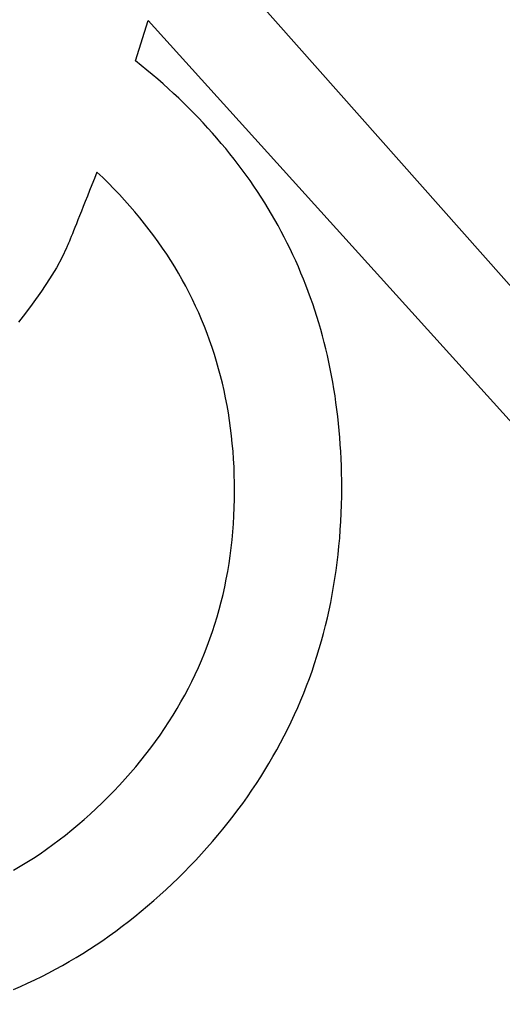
# Model space of a CAD drawing. Extents: x 99982 to 100176, y 99905 to 100011.
# Drawn here: x 100009.535 to 100009.5658, y 100005.5358 to 100005.5976 of the extents above; entities that cross this region are included whole.
import ezdxf

# ---------------------------------------------------------------- set-up
doc = ezdxf.new("R2010")
doc.units = 0
doc.layers.add('TR_SN_ConstructionSigns', color=7, linetype='Continuous')

msp = doc.modelspace()

# ---------------------------------------------------------------- linework, layer by layer
at = {"layer": 'TR_SN_ConstructionSigns'}
for p, q in [((100009.545522, 100005.604041), (100009.578497, 100005.566829)), ((100009.542357, 100005.594993), (100009.543173, 100005.597562)), ((100009.543173, 100005.597562), (100009.577072, 100005.560047)), ((100009.542719, 100005.594703), (100009.542357, 100005.594993)), ((100009.543077, 100005.594411), (100009.542719, 100005.594703)), ((100009.54343, 100005.594117), (100009.543077, 100005.594411)), ((100009.543778, 100005.59382), (100009.54343, 100005.594117)), ((100009.54412, 100005.59352), (100009.543778, 100005.59382)), ((100009.544458, 100005.593218), (100009.54412, 100005.59352)), ((100009.54479, 100005.592913), (100009.544458, 100005.593218)), ((100009.545118, 100005.592606), (100009.54479, 100005.592913)), ((100009.54544, 100005.592297), (100009.545118, 100005.592606)), ((100009.545757, 100005.591985), (100009.54544, 100005.592297)), ((100009.54607, 100005.59167), (100009.545757, 100005.591985)), ((100009.546377, 100005.591353), (100009.54607, 100005.59167)), ((100009.546679, 100005.591034), (100009.546377, 100005.591353)), ((100009.546976, 100005.590712), (100009.546679, 100005.591034)), ((100009.547268, 100005.590387), (100009.546976, 100005.590712)), ((100009.547554, 100005.59006), (100009.547268, 100005.590387)), ((100009.547836, 100005.589731), (100009.547554, 100005.59006)), ((100009.548113, 100005.589399), (100009.547836, 100005.589731)), ((100009.548384, 100005.589065), (100009.548113, 100005.589399)), ((100009.548651, 100005.588728), (100009.548384, 100005.589065)), ((100009.548912, 100005.588388), (100009.548651, 100005.588728)), ((100009.549169, 100005.588046), (100009.548912, 100005.588388)), ((100009.539902, 100005.5879), (100009.53974, 100005.587488)), ((100009.540272, 100005.587548), (100009.539902, 100005.5879)), ((100009.54942, 100005.587702), (100009.549169, 100005.588046)), ((100009.549666, 100005.587355), (100009.54942, 100005.587702)), ((100009.539585, 100005.587094), (100009.539438, 100005.586719)), ((100009.53974, 100005.587488), (100009.539585, 100005.587094)), ((100009.540633, 100005.587193), (100009.540272, 100005.587548)), ((100009.540987, 100005.586835), (100009.540633, 100005.587193)), ((100009.549907, 100005.587005), (100009.549666, 100005.587355)), ((100009.539438, 100005.586719), (100009.539297, 100005.586361)), ((100009.541333, 100005.586473), (100009.540987, 100005.586835)), ((100009.54167, 100005.586107), (100009.541333, 100005.586473)), ((100009.550143, 100005.586653), (100009.549907, 100005.587005)), ((100009.550374, 100005.586299), (100009.550143, 100005.586653)), ((100009.539163, 100005.586022), (100009.539035, 100005.585701)), ((100009.539297, 100005.586361), (100009.539163, 100005.586022)), ((100009.542, 100005.585738), (100009.54167, 100005.586107)), ((100009.5506, 100005.585942), (100009.550374, 100005.586299)), ((100009.550821, 100005.585582), (100009.5506, 100005.585942)), ((100009.538915, 100005.585399), (100009.538802, 100005.585114)), ((100009.539035, 100005.585701), (100009.538915, 100005.585399)), ((100009.542322, 100005.585365), (100009.542, 100005.585738)), ((100009.542636, 100005.584989), (100009.542322, 100005.585365)), ((100009.551037, 100005.58522), (100009.550821, 100005.585582)), ((100009.551247, 100005.584856), (100009.551037, 100005.58522)), ((100009.538597, 100005.584599), (100009.538504, 100005.584369)), ((100009.538696, 100005.584848), (100009.538597, 100005.584599)), ((100009.538802, 100005.585114), (100009.538696, 100005.584848)), ((100009.542942, 100005.58461), (100009.542636, 100005.584989)), ((100009.54324, 100005.584226), (100009.542942, 100005.58461)), ((100009.551453, 100005.584489), (100009.551247, 100005.584856)), ((100009.53834, 100005.583964), (100009.538269, 100005.583788)), ((100009.538419, 100005.584157), (100009.53834, 100005.583964)), ((100009.538504, 100005.584369), (100009.538419, 100005.584157)), ((100009.54353, 100005.58384), (100009.54324, 100005.584226)), ((100009.551653, 100005.58412), (100009.551453, 100005.584489)), ((100009.551849, 100005.583748), (100009.551653, 100005.58412)), ((100009.538096, 100005.583371), (100009.538052, 100005.583268)), ((100009.538147, 100005.583492), (100009.538096, 100005.583371)), ((100009.538204, 100005.583631), (100009.538147, 100005.583492)), ((100009.538269, 100005.583788), (100009.538204, 100005.583631)), ((100009.543812, 100005.583449), (100009.54353, 100005.58384)), ((100009.544087, 100005.583056), (100009.543812, 100005.583449)), ((100009.552039, 100005.583373), (100009.551849, 100005.583748)), ((100009.552224, 100005.582996), (100009.552039, 100005.583373)), ((100009.537963, 100005.583069), (100009.537679, 100005.582465)), ((100009.537986, 100005.583117), (100009.537963, 100005.583069)), ((100009.538015, 100005.583184), (100009.537986, 100005.583117)), ((100009.538052, 100005.583268), (100009.538015, 100005.583184)), ((100009.544353, 100005.582658), (100009.544087, 100005.583056)), ((100009.552404, 100005.582617), (100009.552224, 100005.582996)), ((100009.537679, 100005.582465), (100009.537318, 100005.581803)), ((100009.544611, 100005.582257), (100009.544353, 100005.582658)), ((100009.544862, 100005.581853), (100009.544611, 100005.582257)), ((100009.55258, 100005.582235), (100009.552404, 100005.582617)), ((100009.55275, 100005.581851), (100009.55258, 100005.582235)), ((100009.537318, 100005.581803), (100009.536879, 100005.581083)), ((100009.545104, 100005.581445), (100009.544862, 100005.581853)), ((100009.552915, 100005.581464), (100009.55275, 100005.581851)), ((100009.553075, 100005.581074), (100009.552915, 100005.581464)), ((100009.536879, 100005.581083), (100009.536362, 100005.580306)), ((100009.545338, 100005.581033), (100009.545104, 100005.581445)), ((100009.545565, 100005.580618), (100009.545338, 100005.581033)), ((100009.553229, 100005.580682), (100009.553075, 100005.581074)), ((100009.536362, 100005.580306), (100009.535768, 100005.579472)), ((100009.545783, 100005.5802), (100009.545565, 100005.580618)), ((100009.553379, 100005.580288), (100009.553229, 100005.580682)), ((100009.553524, 100005.579891), (100009.553379, 100005.580288)), ((100009.545994, 100005.579778), (100009.545783, 100005.5802)), ((100009.546197, 100005.579352), (100009.545994, 100005.579778)), ((100009.553663, 100005.579492), (100009.553524, 100005.579891)), ((100009.535768, 100005.579472), (100009.535353, 100005.578914)), ((100009.546391, 100005.578923), (100009.546197, 100005.579352)), ((100009.553798, 100005.57909), (100009.553663, 100005.579492)), ((100009.553927, 100005.578685), (100009.553798, 100005.57909)), ((100009.535353, 100005.578914), (100009.534897, 100005.578322)), ((100009.546578, 100005.57849), (100009.546391, 100005.578923)), ((100009.546757, 100005.578054), (100009.546578, 100005.57849)), ((100009.554052, 100005.578278), (100009.553927, 100005.578685)), ((100009.546928, 100005.577614), (100009.546757, 100005.578054)), ((100009.554171, 100005.577869), (100009.554052, 100005.578278)), ((100009.554285, 100005.577457), (100009.554171, 100005.577869)), ((100009.547091, 100005.577171), (100009.546928, 100005.577614)), ((100009.547246, 100005.576724), (100009.547091, 100005.577171)), ((100009.554394, 100005.577043), (100009.554285, 100005.577457)), ((100009.547393, 100005.576274), (100009.547246, 100005.576724)), ((100009.554498, 100005.576626), (100009.554394, 100005.577043)), ((100009.554597, 100005.576206), (100009.554498, 100005.576626)), ((100009.547532, 100005.57582), (100009.547393, 100005.576274)), ((100009.554691, 100005.575784), (100009.554597, 100005.576206)), ((100009.547663, 100005.575363), (100009.547532, 100005.57582)), ((100009.547786, 100005.574902), (100009.547663, 100005.575363)), ((100009.55478, 100005.57536), (100009.554691, 100005.575784)), ((100009.554864, 100005.574933), (100009.55478, 100005.57536)), ((100009.547902, 100005.574437), (100009.547786, 100005.574902)), ((100009.554943, 100005.574504), (100009.554864, 100005.574933)), ((100009.548009, 100005.573969), (100009.547902, 100005.574437)), ((100009.555016, 100005.574072), (100009.554943, 100005.574504)), ((100009.555085, 100005.573638), (100009.555016, 100005.574072)), ((100009.548108, 100005.573497), (100009.548009, 100005.573969)), ((100009.5482, 100005.573022), (100009.548108, 100005.573497)), ((100009.555148, 100005.573201), (100009.555085, 100005.573638)), ((100009.548283, 100005.572544), (100009.5482, 100005.573022)), ((100009.555206, 100005.572761), (100009.555148, 100005.573201)), ((100009.548359, 100005.572062), (100009.548283, 100005.572544)), ((100009.55526, 100005.572319), (100009.555206, 100005.572761)), ((100009.555308, 100005.571875), (100009.55526, 100005.572319)), ((100009.548426, 100005.571576), (100009.548359, 100005.572062)), ((100009.548486, 100005.571087), (100009.548426, 100005.571576)), ((100009.555351, 100005.571428), (100009.555308, 100005.571875)), ((100009.548537, 100005.570594), (100009.548486, 100005.571087)), ((100009.555389, 100005.570979), (100009.555351, 100005.571428)), ((100009.555422, 100005.570527), (100009.555389, 100005.570979)), ((100009.548581, 100005.570098), (100009.548537, 100005.570594)), ((100009.55545, 100005.570073), (100009.555422, 100005.570527)), ((100009.548617, 100005.569598), (100009.548581, 100005.570098)), ((100009.555473, 100005.569616), (100009.55545, 100005.570073)), ((100009.548645, 100005.569094), (100009.548617, 100005.569598)), ((100009.548665, 100005.568588), (100009.548645, 100005.569094)), ((100009.555491, 100005.569157), (100009.555473, 100005.569616)), ((100009.555503, 100005.568695), (100009.555491, 100005.569157)), ((100009.548676, 100005.568077), (100009.548665, 100005.568588)), ((100009.555511, 100005.56823), (100009.555503, 100005.568695)), ((100009.54868, 100005.567563), (100009.548676, 100005.568077)), ((100009.555514, 100005.567764), (100009.555511, 100005.56823)), ((100009.548676, 100005.567035), (100009.54868, 100005.567563)), ((100009.55551, 100005.567222), (100009.555514, 100005.567764)), ((100009.548663, 100005.56651), (100009.548676, 100005.567035)), ((100009.555481, 100005.566149), (100009.555499, 100005.566684)), ((100009.555499, 100005.566684), (100009.55551, 100005.567222)), ((100009.548641, 100005.565988), (100009.548663, 100005.56651)), ((100009.555456, 100005.565616), (100009.555481, 100005.566149)), ((100009.548571, 100005.564956), (100009.548611, 100005.565471)), ((100009.548611, 100005.565471), (100009.548641, 100005.565988)), ((100009.555424, 100005.565087), (100009.555456, 100005.565616)), ((100009.548523, 100005.564446), (100009.548571, 100005.564956)), ((100009.555385, 100005.564561), (100009.555424, 100005.565087)), ((100009.548467, 100005.563938), (100009.548523, 100005.564446)), ((100009.555338, 100005.564038), (100009.555385, 100005.564561)), ((100009.548401, 100005.563435), (100009.548467, 100005.563938)), ((100009.555224, 100005.563001), (100009.555284, 100005.563518)), ((100009.555284, 100005.563518), (100009.555338, 100005.564038)), ((100009.548244, 100005.562438), (100009.548327, 100005.562935)), ((100009.548327, 100005.562935), (100009.548401, 100005.563435)), ((100009.555156, 100005.562487), (100009.555224, 100005.563001)), ((100009.548153, 100005.561945), (100009.548244, 100005.562438)), ((100009.55508, 100005.561976), (100009.555156, 100005.562487)), ((100009.548052, 100005.561456), (100009.548153, 100005.561945)), ((100009.554998, 100005.561468), (100009.55508, 100005.561976)), ((100009.547943, 100005.56097), (100009.548052, 100005.561456)), ((100009.554909, 100005.560963), (100009.554998, 100005.561468)), ((100009.547699, 100005.560009), (100009.547825, 100005.560488)), ((100009.547825, 100005.560488), (100009.547943, 100005.56097)), ((100009.554708, 100005.559963), (100009.554812, 100005.560461)), ((100009.554812, 100005.560461), (100009.554909, 100005.560963)), ((100009.547564, 100005.559534), (100009.547699, 100005.560009)), ((100009.554597, 100005.559467), (100009.554708, 100005.559963)), ((100009.54742, 100005.559062), (100009.547564, 100005.559534)), ((100009.554479, 100005.558974), (100009.554597, 100005.559467)), ((100009.547106, 100005.55813), (100009.547267, 100005.558594)), ((100009.547267, 100005.558594), (100009.54742, 100005.559062)), ((100009.554354, 100005.558484), (100009.554479, 100005.558974)), ((100009.546936, 100005.557669), (100009.547106, 100005.55813)), ((100009.554082, 100005.557514), (100009.554221, 100005.557998)), ((100009.554221, 100005.557998), (100009.554354, 100005.558484)), ((100009.546757, 100005.557211), (100009.546936, 100005.557669)), ((100009.553935, 100005.557033), (100009.554082, 100005.557514)), ((100009.546373, 100005.556307), (100009.546569, 100005.556758)), ((100009.546569, 100005.556758), (100009.546757, 100005.557211)), ((100009.553781, 100005.556556), (100009.553935, 100005.557033)), ((100009.546168, 100005.55586), (100009.546373, 100005.556307)), ((100009.55362, 100005.556081), (100009.553781, 100005.556556)), ((100009.545954, 100005.555417), (100009.546168, 100005.55586)), ((100009.553277, 100005.555141), (100009.553452, 100005.55561)), ((100009.553452, 100005.55561), (100009.55362, 100005.556081)), ((100009.545501, 100005.554542), (100009.545732, 100005.554978)), ((100009.545732, 100005.554978), (100009.545954, 100005.555417)), ((100009.553094, 100005.554676), (100009.553277, 100005.555141)), ((100009.545261, 100005.554109), (100009.545501, 100005.554542)), ((100009.552904, 100005.554214), (100009.553094, 100005.554676)), ((100009.544755, 100005.553255), (100009.545012, 100005.55368)), ((100009.545012, 100005.55368), (100009.545261, 100005.554109)), ((100009.552503, 100005.553298), (100009.552707, 100005.553754)), ((100009.552707, 100005.553754), (100009.552904, 100005.554214)), ((100009.544489, 100005.552833), (100009.544755, 100005.553255)), ((100009.552292, 100005.552845), (100009.552503, 100005.553298)), ((100009.54393, 100005.552), (100009.544214, 100005.552415)), ((100009.544214, 100005.552415), (100009.544489, 100005.552833)), ((100009.551848, 100005.551947), (100009.552074, 100005.552394)), ((100009.552074, 100005.552394), (100009.552292, 100005.552845)), ((100009.543638, 100005.551589), (100009.54393, 100005.552)), ((100009.551616, 100005.551503), (100009.551848, 100005.551947)), ((100009.543027, 100005.550777), (100009.543337, 100005.551181)), ((100009.543337, 100005.551181), (100009.543638, 100005.551589)), ((100009.551376, 100005.551062), (100009.551616, 100005.551503)), ((100009.542709, 100005.550377), (100009.543027, 100005.550777)), ((100009.550875, 100005.550189), (100009.551129, 100005.550624)), ((100009.551129, 100005.550624), (100009.551376, 100005.551062)), ((100009.542046, 100005.549586), (100009.542382, 100005.54998)), ((100009.542382, 100005.54998), (100009.542709, 100005.550377)), ((100009.550614, 100005.549757), (100009.550875, 100005.550189)), ((100009.541701, 100005.549196), (100009.542046, 100005.549586)), ((100009.550069, 100005.548902), (100009.550345, 100005.549328)), ((100009.550345, 100005.549328), (100009.550614, 100005.549757)), ((100009.540986, 100005.548427), (100009.541348, 100005.54881)), ((100009.541348, 100005.54881), (100009.541701, 100005.549196)), ((100009.549787, 100005.548479), (100009.550069, 100005.548902)), ((100009.540238, 100005.547675), (100009.540615, 100005.548048)), ((100009.540615, 100005.548048), (100009.540986, 100005.548427)), ((100009.5492, 100005.547642), (100009.549497, 100005.548059)), ((100009.549497, 100005.548059), (100009.549787, 100005.548479)), ((100009.539858, 100005.547311), (100009.540238, 100005.547675)), ((100009.548895, 100005.547228), (100009.5492, 100005.547642)), ((100009.539086, 100005.546609), (100009.539474, 100005.546955)), ((100009.539474, 100005.546955), (100009.539858, 100005.547311)), ((100009.548266, 100005.54641), (100009.548584, 100005.546818)), ((100009.548584, 100005.546818), (100009.548895, 100005.547228)), ((100009.538301, 100005.545942), (100009.538695, 100005.546271)), ((100009.538695, 100005.546271), (100009.539086, 100005.546609)), ((100009.54794, 100005.546005), (100009.548266, 100005.54641)), ((100009.537501, 100005.54531), (100009.537903, 100005.545621)), ((100009.537903, 100005.545621), (100009.538301, 100005.545942)), ((100009.547267, 100005.545205), (100009.547607, 100005.545603)), ((100009.547607, 100005.545603), (100009.54794, 100005.546005)), ((100009.536687, 100005.544713), (100009.537096, 100005.545007)), ((100009.537096, 100005.545007), (100009.537501, 100005.54531)), ((100009.54692, 100005.544809), (100009.547267, 100005.545205)), ((100009.535859, 100005.544151), (100009.536275, 100005.544428)), ((100009.536275, 100005.544428), (100009.536687, 100005.544713)), ((100009.546204, 100005.544027), (100009.546565, 100005.544417)), ((100009.546565, 100005.544417), (100009.54692, 100005.544809)), ((100009.535017, 100005.543625), (100009.53544, 100005.543884)), ((100009.53544, 100005.543884), (100009.535859, 100005.544151)), ((100009.545835, 100005.543641), (100009.546204, 100005.544027)), ((100009.53459, 100005.543374), (100009.535017, 100005.543625)), ((100009.545078, 100005.542879), (100009.545459, 100005.543257)), ((100009.545459, 100005.543257), (100009.545835, 100005.543641)), ((100009.544308, 100005.542144), (100009.544695, 100005.542508)), ((100009.544695, 100005.542508), (100009.545078, 100005.542879)), ((100009.543918, 100005.541787), (100009.544308, 100005.542144)), ((100009.543129, 100005.541095), (100009.543525, 100005.541438)), ((100009.543525, 100005.541438), (100009.543918, 100005.541787)), ((100009.542328, 100005.540432), (100009.54273, 100005.54076)), ((100009.54273, 100005.54076), (100009.543129, 100005.541095)), ((100009.541515, 100005.539798), (100009.541923, 100005.540112)), ((100009.541923, 100005.540112), (100009.542328, 100005.540432)), ((100009.540689, 100005.539193), (100009.541103, 100005.539492)), ((100009.541103, 100005.539492), (100009.541515, 100005.539798)), ((100009.539852, 100005.538616), (100009.540272, 100005.538901)), ((100009.540272, 100005.538901), (100009.540689, 100005.539193)), ((100009.539003, 100005.538069), (100009.539429, 100005.538339)), ((100009.539429, 100005.538339), (100009.539852, 100005.538616)), ((100009.537706, 100005.537301), (100009.538142, 100005.53755)), ((100009.538142, 100005.53755), (100009.538574, 100005.537806)), ((100009.538574, 100005.537806), (100009.539003, 100005.538069)), ((100009.536827, 100005.536826), (100009.537268, 100005.53706)), ((100009.537268, 100005.53706), (100009.537706, 100005.537301)), ((100009.535485, 100005.536166), (100009.535935, 100005.536379)), ((100009.535935, 100005.536379), (100009.536383, 100005.536599)), ((100009.536383, 100005.536599), (100009.536827, 100005.536826)), ((100009.534575, 100005.535763), (100009.535032, 100005.535961)), ((100009.535032, 100005.535961), (100009.535485, 100005.536166))]:
    msp.add_line(p, q, dxfattribs=at)

doc.saveas('drawing.dxf')
